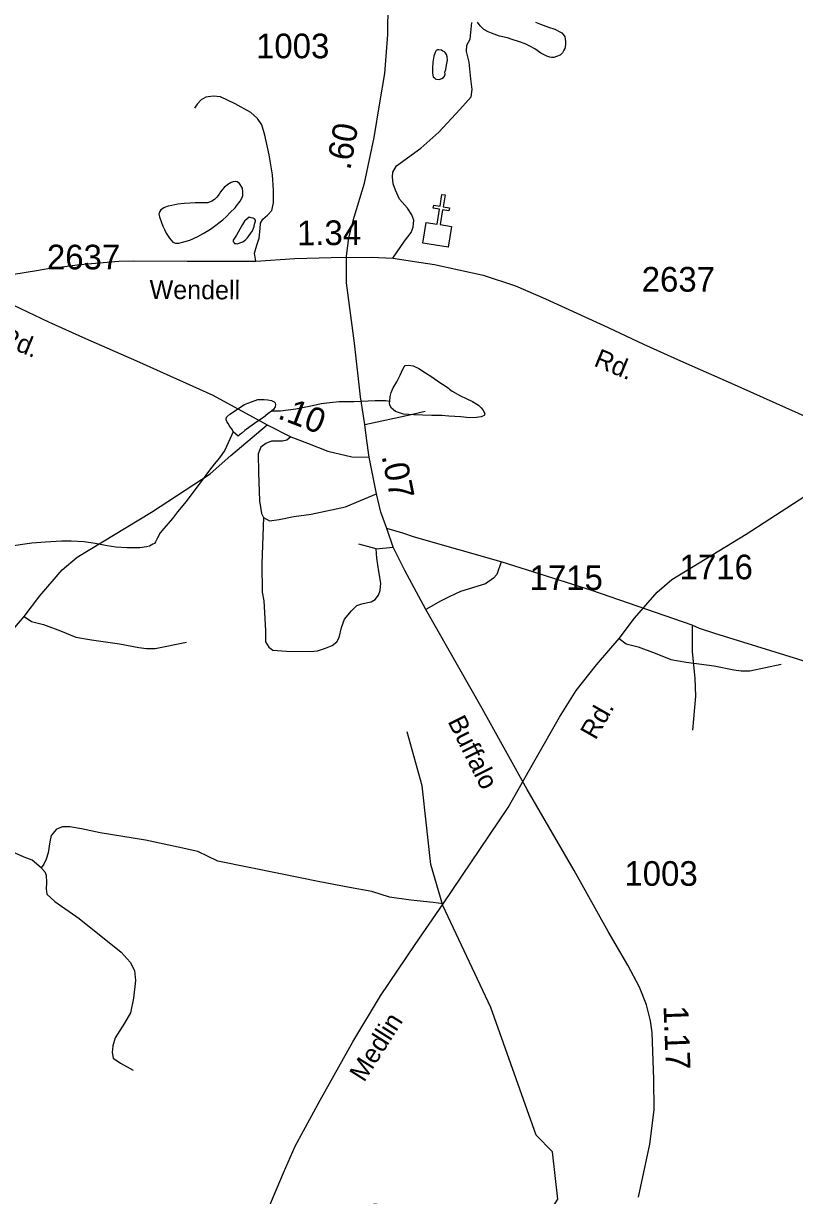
# Model space of a CAD drawing. Extents: x 2169602 to 2449496, y 721995 to 810662.
# Drawn here: x 2419932 to 2423843, y 781516 to 787456 of the extents above; entities that cross this region are included whole.
import ezdxf

# ---------------------------------------------------------------- set-up
doc = ezdxf.new("R2010")
doc.units = 0
doc.layers.add('Default', color=7, linetype='Continuous')

msp = doc.modelspace()

# ---------------------------------------------------------------- linework, layer by layer
at = {"layer": 'Default'}
for q in [(2421633.4, 784817.8), (2421807.6, 784801.7)]:
    msp.add_line((2421721.4, 784794.5), q, dxfattribs=at)
for points in [[(2421685.5, 785257.9), (2421671.8, 785354.7), (2421663.5, 785423.8), (2421642.4, 785563.2), (2421611.9, 785836.2), (2421570.6, 786141.5), (2421570.6, 786276.2), (2421583.1, 786369.6), (2421610.1, 786473.8), (2421662.2, 786646.2), (2421710.6, 786877.9), (2421739.4, 787053.9), (2421764.5, 787202.9), (2421780.7, 787400.5), (2421784.3, 787716.6), (2421811.2, 787941.1), (2421836.4, 788115.3), (2421874.1, 788318.3), (2421901, 788487.1)], [(2421806.2, 786267.5), (2421865.4, 786353.7), (2421897.7, 786396.8), (2421908.5, 786423.8), (2421912.1, 786459.7), (2421901.3, 786486.6), (2421879.8, 786520.8), (2421838.5, 786565.7), (2421818.7, 786610.6), (2421807.9, 786642.9), (2421804.4, 786678.8), (2421806.2, 786702.2), (2421824.1, 786734.5), (2421948, 786824.3), (2422039.6, 786905.1), (2422145.6, 787020.1), (2422203.1, 787084.7), (2422208.5, 787122.4), (2422201.3, 787176.3), (2422192.3, 787260.7), (2422179.7, 787314.6), (2422181.5, 787346.9), (2422197.7, 787377.5), (2422206.7, 787461.9)], [(2422528.9, 787463.4), (2422554.9, 787453.4), (2422594.9, 787437.6), (2422627.1, 787427.8), (2422653, 787414.2), (2422663, 787408.2), (2422671.2, 787398.1), (2422677.2, 787388.3), (2422679.2, 787378.2), (2422681.7, 787364), (2422681.5, 787348.2), (2422677.6, 787330.1), (2422671.8, 787320.1), (2422665.5, 787308.1), (2422653.8, 787296), (2422635.7, 787288.2), (2422622, 787283.8), (2422610.1, 787284), (2422601.9, 787285.6), (2422585.9, 787289.7), (2422555.4, 787305.6), (2422525.4, 787327.2), (2422499.8, 787341.2), (2422475.8, 787352.9), (2422447.3, 787362.9), (2422411.4, 787374.8), (2422387.2, 787382.6), (2422369.6, 787386.5), (2422345.6, 787392.5), (2422319.5, 787402.2), (2422305.6, 787407.9), (2422289.2, 787414), (2422266.8, 787425.9), (2422249, 787443.6), (2422234.9, 787463.6)], [(2422069.9, 787208.8), (2422074, 787222.8), (2422078.1, 787244.5), (2422082, 787270.7), (2422081.6, 787286.6), (2422077.7, 787298.6), (2422071.7, 787308.8), (2422067.6, 787312.7), (2422059.8, 787316.6), (2422051.6, 787320.7), (2422039.5, 787322.5), (2422031.5, 787322.5), (2422025.8, 787318.5), (2422019.4, 787308.5), (2422013.9, 787290.4), (2422007.9, 787260.4), (2422005.9, 787230.3), (2422006.1, 787206.3), (2422008.4, 787194.2), (2422010, 787186.2), (2422016.4, 787180.4), (2422024.1, 787174.4), (2422040.5, 787172.3), (2422054.3, 787176.7), (2422062.3, 787182.9), (2422068.2, 787188.8), (2422070.3, 787198.6), (2422069.9, 787208.8)], [(2421111.1, 786251.4), (2421103.9, 786292.7), (2421116.5, 786332.2), (2421127.3, 786368.1), (2421132.6, 786416.6), (2421134.4, 786443.5), (2421147, 786465.1), (2421170.4, 786484.9), (2421191.9, 786508.2), (2421200.9, 786547.7), (2421200.9, 786610.6), (2421195.5, 786689.6), (2421179.3, 786790.2), (2421170.4, 786829.7), (2421156, 786890.7), (2421141.6, 786942.8), (2421120.1, 786975.2), (2421086, 787005.7), (2421006.9, 787048.8), (2420931.5, 787084.7), (2420893.8, 787088.3), (2420857.9, 787082.9), (2420834.5, 787068.6), (2420813, 787047), (2420800.4, 787027.2)], [(2420944.1, 786461.5), (2420961.9, 786477.5), (2420981.4, 786497.7), (2421005.4, 786522), (2421013.4, 786531.8), (2421031.4, 786555.8), (2421040.8, 786573.9), (2421045.1, 786584.2), (2421045.1, 786602), (2421042.9, 786621.8), (2421028.7, 786645.9), (2421016.8, 786653.8), (2421006.8, 786655.7), (2420995.1, 786653.8), (2420985.1, 786649.6), (2420968.9, 786639.5), (2420950.8, 786625.6), (2420939.1, 786611.5), (2420931.1, 786603.4), (2420924.8, 786591.4), (2420913.1, 786575.3), (2420901.4, 786563.3), (2420887.3, 786555.3), (2420867.2, 786547), (2420835.4, 786546.9), (2420803.4, 786546.5), (2420777.6, 786546.3), (2420747.8, 786544.3), (2420715.6, 786540.3), (2420685.3, 786533.9), (2420665.6, 786530), (2420647.5, 786523.8), (2420643.9, 786521.9), (2420637.5, 786517.6), (2420629.3, 786511.9), (2420623.8, 786503.9), (2420619.7, 786489.5), (2420621.7, 786475.8), (2420640, 786429.6), (2420648.4, 786411.7), (2420656.4, 786393.9), (2420672.6, 786367.9), (2420690.4, 786348.1), (2420704.3, 786342.4), (2420720.5, 786342.4), (2420746.6, 786350.2), (2420776.3, 786358.7), (2420816.5, 786377), (2420844.2, 786391), (2420880.3, 786413.2), (2420893.8, 786423.3), (2420944.1, 786461.5)], [(2421085.2, 786394.3), (2421093.2, 786406.1), (2421098.9, 786418.2), (2421102.6, 786428.1), (2421104.9, 786438.4), (2421108.8, 786454), (2421108.6, 786460.1), (2421104.7, 786466), (2421096.5, 786470.1), (2421086.6, 786472), (2421076.8, 786473.9), (2421066.9, 786466), (2421052.6, 786454), (2421043.1, 786438), (2421029, 786413.7), (2421021.2, 786397.9), (2421013.2, 786383.6), (2420998.9, 786363.5), (2420995.4, 786357.6), (2420995.2, 786349.4), (2420999.7, 786347.6), (2421003.4, 786341.8), (2421011.4, 786341.8), (2421017.5, 786339.7), (2421029.6, 786343.9), (2421035.6, 786345.8), (2421045.4, 786350), (2421051.3, 786354), (2421061, 786361.9), (2421067.1, 786367.8), (2421077.2, 786382.1), (2421085.2, 786394.3)], [(2419884.4, 786184.9), (2419999.4, 786204.7), (2420094.6, 786220.8), (2420129.1, 786222.6), (2420219.3, 786233.9), (2420416.5, 786250.8), (2420492.5, 786253.6), (2420762.9, 786250.8), (2421111.1, 786251.4), (2421309.4, 786264.9), (2421492.5, 786270.5), (2421697.3, 786271.4), (2421806.2, 786267.5), (2421950, 786245.5), (2422016.4, 786234.4), (2422264.1, 786181.3), (2422427.6, 786127.4), (2422580.2, 786061), (2422897.5, 785916.2), (2423075.9, 785831.1), (2423263.6, 785747.1), (2423521.3, 785633.5), (2423909.3, 785459.3), (2424184.1, 785308.5)], [(2419881.7, 786029), (2420060.1, 785944), (2420247.8, 785859.9), (2420505.5, 785746.4), (2420893.5, 785572.2), (2421168.2, 785421.3)], [(2421790.1, 785540), (2421791.3, 785565.8), (2421797.7, 785585.9), (2421807.3, 785610), (2421825.6, 785640.1), (2421843, 785674.4), (2421856.9, 785704.3), (2421862.9, 785716.4), (2421868.8, 785722.4), (2421886.7, 785724.6), (2421909, 785720.4), (2421936.9, 785706.8), (2421971.2, 785685), (2422003.1, 785665.2), (2422043.3, 785637.2), (2422071.4, 785619.6), (2422087.4, 785607.4), (2422093.6, 785603.7), (2422107.1, 785593.5), (2422147.9, 785569.9), (2422177.9, 785556.1), (2422209.6, 785540.3), (2422239.8, 785522.3), (2422254.1, 785508.4), (2422261.7, 785498.8), (2422268.3, 785486.4), (2422272.2, 785476.5)], [(2420991.9, 785396.6), (2420979.6, 785414.3), (2420969.9, 785428.3), (2420963.6, 785438.2), (2420959.7, 785448.1), (2420959.9, 785454.1), (2420963.8, 785462.1), (2420979.4, 785476.4), (2421053.2, 785524.8), (2421071, 785532.7), (2421093.4, 785541.1), (2421120.9, 785551.1), (2421153.3, 785551.1), (2421171.1, 785549.2), (2421191, 785545.4), (2421203.1, 785539.5), (2421209, 785533.7), (2421210.1, 785523.5)], [(2421790.1, 785540), (2421767.7, 785543.8), (2421715.9, 785543.5), (2421607.6, 785538.8), (2421533.6, 785538.6), (2421486.2, 785534.4), (2421442.1, 785528.1), (2421398, 785517.7), (2421314.4, 785501.2), (2421274.2, 785497.1), (2421236.7, 785490.6), (2421189.8, 785491.6)], [(2422272.2, 785476.5), (2422268.3, 785468.6), (2422254.1, 785462.6), (2422229.9, 785458.5), (2422194.3, 785458.3), (2422150.2, 785462.1), (2422090.1, 785465.5), (2422054.2, 785469.3), (2422004, 785469.1), (2421957.8, 785470.8), (2421911.9, 785472.5), (2421884.2, 785474.3), (2421859.8, 785476.4), (2421839.9, 785482.2), (2421834.4, 785484.3), (2421818.4, 785489.9), (2421798.1, 785505.9), (2421790.1, 785521.8), (2421787.8, 785533.9), (2421790.1, 785540)], [(2421210.1, 785523.5), (2421208.1, 785513.6), (2421200.1, 785499.4), (2421189.8, 785491.6), (2421171.8, 785477.3), (2421150, 785459.5), (2421116.2, 785437), (2421080.3, 785412.8), (2421054.5, 785392.8), (2421040.5, 785380.7), (2421028.6, 785370.7), (2421020.9, 785364.6), (2420996.5, 785386.6), (2420991.9, 785396.6)], [(2421663.5, 785423.8), (2421899.2, 785475.2), (2421969.3, 785491.3)], [(2419823.1, 784318), (2419936.9, 784451.4), (2420015.5, 784555.8), (2420129.3, 784687.5), (2420204.6, 784750.8), (2420581.7, 784980), (2420879.3, 785173.3), (2420984.8, 785267.5), (2421168.2, 785421.3)], [(2421168.2, 785421.3), (2421288.6, 785362), (2421373, 785329.7), (2421475.4, 785288.4), (2421597.5, 785259.7), (2421685.5, 785257.9)], [(2420996.5, 785386.6), (2420953.9, 785293.2), (2420925.8, 785255.3), (2420900.2, 785223.1), (2420876.4, 785193), (2420834.4, 785134.8), (2420791.1, 785078.5), (2420756.8, 785034.2), (2420713.4, 784982), (2420687.7, 784947.7), (2420644.1, 784897.5), (2420625.8, 784875.5), (2420612.3, 784849.6), (2420602.4, 784829.6), (2420596.5, 784821.5), (2420588.3, 784817.5), (2420572.5, 784807.3), (2420556.5, 784803.3), (2420522.7, 784799), (2420456.6, 784798.9), (2420400.9, 784802.5), (2420356.8, 784808.3), (2420296.3, 784819.9), (2420240.5, 784829.5), (2420174.3, 784833.1), (2420126.3, 784833), (2420044.7, 784828.3), (2419974.4, 784821.9), (2419846.8, 784803.1)], [(2421288.6, 785362), (2421268.8, 785344.1), (2421245.5, 785338.7), (2421189.8, 785338.7), (2421161.1, 785327.9), (2421135.9, 785308.1), (2421123.3, 785275.8), (2421125.1, 785180.6), (2421128.7, 785036.9), (2421139.5, 784972.3), (2421150.3, 784952.5)], [(2421131.7, 781347.7), (2421250.5, 781631.6), (2421310.4, 781766.7), (2421437.8, 781999.4), (2421602.3, 782294.6), (2421743.4, 782528.9), (2421919.6, 782788.9), (2422060.7, 782994.2), (2422390.8, 783483.4), (2422526.8, 783724.5), (2422649.9, 783940.1), (2422734.6, 784075.2), (2422838.9, 784205.2), (2422952.7, 784338.6), (2423031.4, 784443), (2423145.1, 784574.7), (2423220.4, 784637.9), (2423597.5, 784867.2), (2423895.2, 785060.4), (2424000.7, 785154.7), (2424184.1, 785308.5)], [(2421775.3, 784896.9), (2421744.8, 784979.5), (2421723.2, 785072.9), (2421685.5, 785257.9)], [(2421150.3, 784952.5), (2421180.8, 784936.4), (2421229.3, 784941.8), (2421302.9, 784957.9), (2421391, 784968.7), (2421565.2, 785006.4), (2421620.8, 785029.8), (2421723.2, 785072.9)], [(2421150.3, 784952.5), (2421141.3, 784717.3), (2421143.1, 784573.6), (2421152.1, 784530.5)], [(2427338.1, 784293.1), (2427067.5, 784272.5), (2426631.7, 784244.9), (2426171.9, 784209), (2425888.2, 784187.4), (2425615.2, 784165.9), (2425453, 784154.1), (2425142.8, 784135.3), (2424846, 784116.4), (2424573.5, 784104.8), (2424446, 784103), (2424331, 784106.6), (2424243, 784121), (2424189.1, 784130), (2424101.1, 784153.3), (2423864.1, 784232.3), (2423437.9, 784364.7), (2423360, 784389.9), (2423323.5, 784406.5), (2422815.2, 784582.6), (2422355.4, 784728), (2421915.6, 784853.3), (2421855.5, 784872.5), (2421775.3, 784896.9)], [(2423050.5, 781507.8), (2423107.9, 781777.2), (2423131.3, 781951.4), (2423129.5, 782104.1), (2423120.5, 782342.9), (2423111.5, 782402.2), (2423091.8, 782483), (2423055.9, 782572.8), (2422996.6, 782684.2), (2422897.8, 782854.8), (2422725.4, 783163.7), (2422486.5, 783573.2), (2422258.4, 783984.5), (2421972.9, 784485.6), (2421866.9, 784683.1), (2421807.6, 784801.7), (2421775.3, 784896.9)], [(2421197, 784280.8), (2421267, 784275.4), (2421385.6, 784273.6), (2421423.3, 784277.2), (2421464.6, 784289.8), (2421498.7, 784304.2), (2421522.1, 784322.1), (2421532.8, 784343.7), (2421545.4, 784395.8), (2421559.8, 784437.1), (2421595.7, 784480.2), (2421622.6, 784507.1), (2421647.8, 784514.3), (2421671.1, 784519.7), (2421696.3, 784525.1), (2421716, 784537.7), (2421732.2, 784559.2), (2421741.2, 784582.6), (2421744.8, 784620.3), (2421734, 784679.5), (2421725, 784746), (2421721.4, 784794.5)], [(2422355.4, 784728), (2422332.1, 784663.4), (2422315.9, 784645.4), (2422274.6, 784616.7), (2422148.9, 784577.2), (2422091.4, 784550.2), (2422046.5, 784528.7), (2421972.9, 784485.6)], [(2421152.1, 784530.5), (2421159.3, 784379.6), (2421159.3, 784322.1), (2421177.2, 784295.2), (2421197, 784280.8)], [(2419936.9, 784451.4), (2419972.8, 784425.8), (2420034.4, 784410.4), (2420119.9, 784377.9), (2420198.6, 784345.4), (2420277.3, 784331.7), (2420419.2, 784312.9), (2420518.4, 784294.1), (2420556.1, 784288.9), (2420600.5, 784288.9), (2420758.8, 784321.4)], [(2423323.5, 784406.5), (2423323.5, 784271.8), (2423336, 784138.9), (2423339.6, 784047.3), (2423325.3, 783874.9)], [(2422952.7, 784338.6), (2422988.6, 784313), (2423050.2, 784297.6), (2423135.7, 784265.1), (2423214.4, 784232.6), (2423293.1, 784218.9), (2423435.1, 784200.1), (2423534.3, 784181.2), (2423571.9, 784176.1), (2423616.4, 784176.1), (2423774.6, 784208.6)], [(2419467.5, 778571.4), (2420095.6, 779408.2), (2420344.6, 779616.4), (2420451.6, 779758.5), (2420649.7, 780085.7), (2420871.5, 780612.6), (2421128.7, 780879.6), (2421301.5, 781230.4), (2421434.6, 781355.6), (2421608.5, 781457), (2421716.6, 781474.5), (2422208.7, 781395.5), (2422425.6, 781312.4), (2422550.5, 781355.8), (2422641.5, 781498.3), (2422614.5, 781738.3), (2422531.6, 781821.9), (2422302.6, 782469.5), (2422058.6, 782986.3), (2421998.5, 783194.2), (2421954.6, 783592), (2421878.6, 783865.8)], [(2422060.7, 782994.2), (2422009.4, 783001), (2421896.5, 783013), (2421788.7, 783028.4), (2421699.8, 783057.5), (2421585.2, 783078), (2421426.1, 783107.1), (2421236.2, 783146.4), (2420918.9, 783211.4), (2420865.9, 783235.3), (2420816.3, 783259.3), (2420717.1, 783281.5), (2420551.2, 783317.5), (2420321.1, 783355.1), (2420227, 783373.9), (2420167.2, 783384.2), (2420131.2, 783384.2), (2420100.5, 783372.2), (2420073.1, 783341.4), (2420066.2, 783308.9), (2420057.7, 783252.5), (2420048.3, 783221.7), (2420036.3, 783196), (2420022.6, 783177.2)], [(2420022.6, 783177.2), (2419976.4, 783216.5), (2419935.4, 783231.9), (2419887.5, 783252.5)], [(2420022.6, 783177.2), (2420041.4, 783156.7), (2420048.3, 783139.6), (2420050, 783101.9), (2420048.3, 783071.1), (2420051.7, 783043.8), (2420091, 783006.1), (2420215.9, 782920.6), (2420427.2, 782749.6), (2420473.3, 782698.3), (2420495.6, 782657.2), (2420500.7, 782605.9), (2420491.3, 782516.9), (2420475.9, 782441.7), (2420445.1, 782390.4), (2420397.2, 782315.1), (2420385.2, 782274.1), (2420381.8, 782241.6), (2420387, 782212.5), (2420425.4, 782186.8), (2420488.7, 782150.9)]]:
    msp.add_lwpolyline(points, dxfattribs=at)
msp.add_lwpolyline([(2421973.8, 786448.3), (2422030, 786439.3), (2422042.2, 786514.5), (2422010.6, 786519.6), (2422013.1, 786535.4), (2422044.7, 786530.3), (2422054.3, 786589.6), (2422070.2, 786587.1), (2422060.6, 786527.7), (2422092.1, 786522.6), (2422089.6, 786506.8), (2422058, 786511.9), (2422045.8, 786436.8), (2422102.7, 786427.5), (2422085.7, 786322.4), (2421956.8, 786343.2)], close=True, dxfattribs=at)

# ---------------------------------------------------------------- texts
for s, p in [('1003', (2421111.8, 787279.8)), ('2637', (2420051.5, 786210)), ('2637', (2423067.3, 786097.2)), ('1715', (2422498.6, 784584.7)), ('1716', (2423259.2, 784639.3)), ('1003', (2422979.7, 783085.9))]:
    msp.add_text(s, height=125, dxfattribs=at).set_placement(p)
for s, height, rotation, p in [('.60', 125, 79.70123, (2421589.6, 786709.7)), ('1.34', 125, 0.23435, (2421319.7, 786332.3)), ('Wendell', 95, 359.59759, (2420571.9, 786060.5)), ('Rd.', 95, 337.57853, (2419804, 785835.5)), ('Rd.', 95, 337.57853, (2422819.8, 785722.7)), ('.10', 125, 339.04422, (2421216.4, 785456.6)), ('.07', 125, 281.52372, (2421748, 785264)), ('Rd.', 95, 60.49098, (2422833.7, 783821)), ('Buffalo', 95, 296.50232, (2422081.7, 783919.3)), ('1.17', 125, 272.15296, (2423178, 782477.1)), ('Medlin', 95, 57.67717, (2421659.9, 782086.5))]:
    msp.add_text(s, height=height, rotation=rotation, dxfattribs=at).set_placement(p)

doc.saveas('drawing.dxf')
